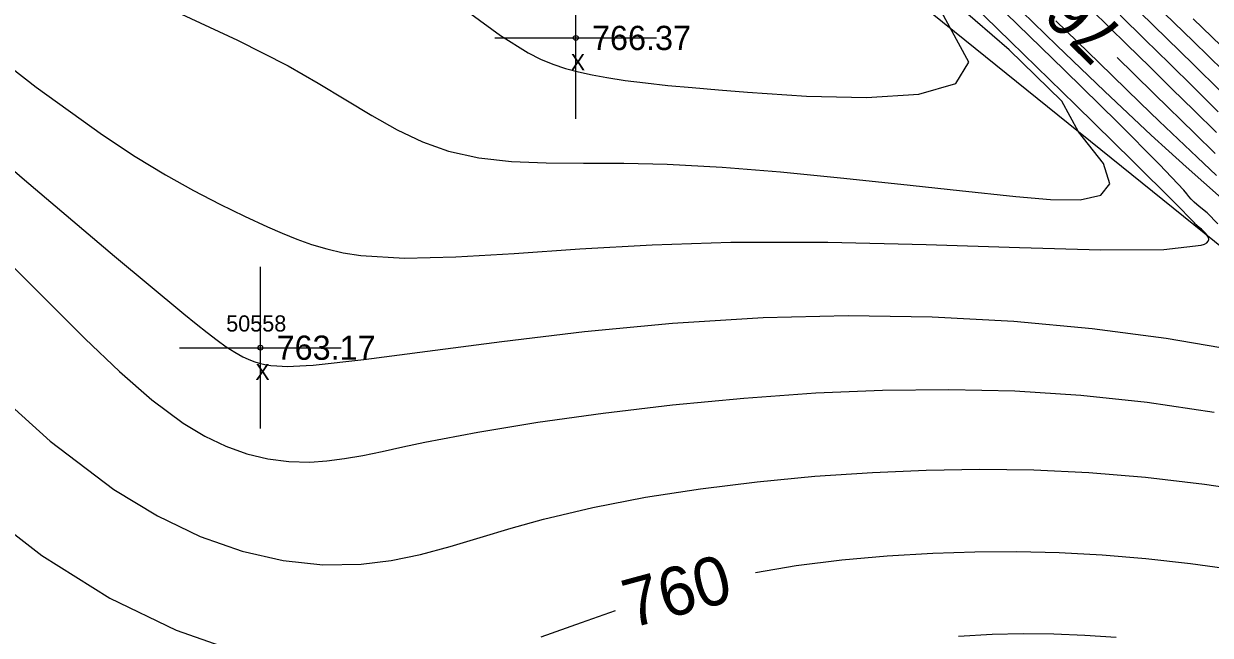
# Model space of a CAD drawing. Extents: x 1378535 to 1380697, y 997729 to 1000024.
# Drawn here: x 1379281.3 to 1379354.8, y 999185 to 999222.8 of the extents above; entities that cross this region are included whole.
import ezdxf

# ---------------------------------------------------------------- set-up
doc = ezdxf.new("R2010")
doc.units = 0
for name, color, linetype in [('RD_DTM_BkLn2', 7, 'Continuous'), ('RD_DTM_Major1', 7, 'Continuous'), ('RD_DTM_Major1_Lbl', 7, 'Continuous'), ('RD_DTM_Minor1', 7, 'Continuous'), ('RD_EX_Misc', 7, 'Continuous'), ('RD_EX_Misc_txCode', 7, 'Continuous'), ('RD_EX_TX_Misc_ELEV', 7, 'Continuous'), ('RD_SMD_Locator', 7, 'Continuous')]:
    doc.layers.add(name, color=color, linetype=linetype)

msp = doc.modelspace()

# ---------------------------------------------------------------- linework, layer by layer
at = {"layer": 'RD_DTM_BkLn2'}
msp.add_lwpolyline([(1379416.856, 999168.193), (1379377.071, 999191.565), (1379325.922, 999232.844), (1379290.492, 999266.41), (1379257.214, 999297.274), (1379219.38, 999336.566), (1379176.35, 999381.85), (1379150.26, 999388.272), (1379142.877, 999355.719), (1379128.704, 999334.594)], dxfattribs=at)
at = {"layer": 'RD_DTM_Major1'}
for points in [[(1379291.08, 999223.422), (1379294.542, 999221.821), (1379297.689, 999220.219), (1379299.54, 999219.16), (1379301.251, 999218.124), (1379302.867, 999217.149), (1379304.436, 999216.27), (1379306.003, 999215.524), (1379307.614, 999214.947), (1379309.491, 999214.534), (1379311.496, 999214.312), (1379313.645, 999214.221), (1379315.957, 999214.202), (1379318.448, 999214.195), (1379321.135, 999214.142), (1379324.542, 999213.96), (1379328.15, 999213.669), (1379331.865, 999213.304), (1379335.594, 999212.903), (1379339.245, 999212.502), (1379342.722, 999212.138), (1379344.872, 999211.955), (1379346.697, 999211.936), (1379347.989, 999212.214), (1379348.543, 999212.922), (1379348.151, 999214.19), (1379346.606, 999216.151), (1379345.565, 999218.046), (1379342.316, 999221.221), (1379338.093, 999224.869)], [(1379353.7, 999223.146), (1379357.755, 999219.208)], [(1379355.061, 999214.808), (1379353.799, 999216.041), (1379351.304, 999218.482), (1379350.018, 999219.742), (1379348.996, 999220.744)], [(1379276.186, 999194.768), (1379282.422, 999189.913), (1379286.647, 999187.288), (1379290.738, 999185.302), (1379294.684, 999183.916)], [(1379326.618, 999188.876), (1379329.127, 999189.299), (1379331.943, 999189.655), (1379334.765, 999189.909), (1379337.577, 999190.073), (1379340.187, 999190.153), (1379342.792, 999190.163), (1379345.412, 999190.098), (1379348.064, 999189.955), (1379350.764, 999189.73), (1379353.532, 999189.421), (1379356.696, 999188.983)], [(1379313.348, 999184.885), (1379315.841, 999185.773), (1379317.941, 999186.525)]]:
    msp.add_lwpolyline(points, dxfattribs=at)
at = {"layer": 'RD_DTM_Minor1'}
for points in [[(1379353.897, 999210.385), (1379353.863, 999210.407), (1379353.841, 999210.424), (1379353.826, 999210.439), (1379353.776, 999210.502), (1379352.572, 999211.747), (1379349.961, 999214.338), (1379346.414, 999217.822), (1379342.401, 999221.743), (1379338.393, 999225.651)], [(1379350.09, 999225.259), (1379353.724, 999221.726), (1379355.574, 999219.928)], [(1379355.456, 999212.041), (1379354.353, 999213.013), (1379353.27, 999213.979), (1379352.193, 999214.952), (1379351.109, 999215.944), (1379348.205, 999218.662), (1379345.259, 999221.487), (1379342.369, 999224.309)], [(1379308.989, 999223.443), (1379310.826, 999222.098), (1379312.537, 999221.032), (1379313.301, 999220.651), (1379314.065, 999220.333), (1379314.843, 999220.068), (1379315.648, 999219.847), (1379316.496, 999219.661), (1379317.399, 999219.498), (1379318.548, 999219.325), (1379319.805, 999219.167), (1379321.179, 999219.021), (1379322.681, 999218.88), (1379324.321, 999218.743), (1379326.111, 999218.604), (1379329.772, 999218.359), (1379333.478, 999218.259), (1379336.724, 999218.466), (1379339.004, 999219.145), (1379339.814, 999220.46), (1379338.648, 999222.574), (1379337.971, 999223.843)], [(1379354.559, 999211.14), (1379354.081, 999211.527), (1379353.771, 999211.794), (1379353.574, 999211.984), (1379353.438, 999212.142), (1379353.305, 999212.31), (1379353.123, 999212.531), (1379351.616, 999214.127), (1379349.027, 999216.722), (1379345.731, 999219.961), (1379342.104, 999223.493)], [(1379355.134, 999216.111), (1379353.754, 999217.47), (1379352.389, 999218.812), (1379351.013, 999220.164), (1379349.602, 999221.55), (1379347.407, 999223.704)], [(1379350.408, 999223.549), (1379352.061, 999221.929), (1379353.716, 999220.304), (1379355.386, 999218.659)], [(1379355.154, 999213.437), (1379353.948, 999214.571), (1379352.773, 999215.684), (1379351.604, 999216.8), (1379350.417, 999217.94), (1379347.85, 999220.427), (1379345.2, 999223.016)], [(1379349.176, 999223.362), (1379350.715, 999221.852), (1379352.227, 999220.368), (1379353.731, 999218.888), (1379355.25, 999217.391)], [(1379277.545, 999222.439), (1379282.08, 999218.904), (1379286.184, 999215.953), (1379288.208, 999214.626), (1379290.082, 999213.485), (1379291.823, 999212.505), (1379293.447, 999211.659), (1379294.97, 999210.921), (1379296.407, 999210.265), (1379297.315, 999209.868), (1379298.215, 999209.502), (1379299.13, 999209.175), (1379300.082, 999208.892), (1379301.094, 999208.662), (1379302.188, 999208.491), (1379304.888, 999208.334), (1379308.056, 999208.403), (1379311.676, 999208.618), (1379315.733, 999208.897), (1379320.21, 999209.157), (1379325.091, 999209.318), (1379331.089, 999209.312), (1379337.181, 999209.165), (1379342.952, 999208.975), (1379347.99, 999208.84), (1379351.877, 999208.856), (1379354.201, 999209.122), (1379354.399, 999209.194), (1379354.545, 999209.276), (1379354.636, 999209.369), (1379354.671, 999209.474), (1379354.648, 999209.594), (1379354.564, 999209.729), (1379354.488, 999209.851), (1379354.362, 999209.982), (1379354.212, 999210.113), (1379354.067, 999210.23), (1379353.952, 999210.325), (1379353.897, 999210.385)], [(1379274.975, 999218.675), (1379281.369, 999213.173), (1379286.927, 999208.456), (1379291.215, 999204.882), (1379291.976, 999204.261), (1379292.66, 999203.715), (1379293.28, 999203.241), (1379293.847, 999202.837), (1379294.374, 999202.498), (1379294.874, 999202.221), (1379295.213, 999202.064), (1379295.55, 999201.933), (1379295.89, 999201.828), (1379296.238, 999201.747), (1379296.6, 999201.688), (1379296.98, 999201.65), (1379297.305, 999201.634), (1379297.648, 999201.629), (1379298.01, 999201.634), (1379298.394, 999201.65), (1379298.802, 999201.675), (1379299.235, 999201.708), (1379302.359, 999202.046), (1379306.306, 999202.561), (1379310.914, 999203.167), (1379316.02, 999203.777), (1379321.461, 999204.304), (1379327.074, 999204.661), (1379332.337, 999204.779), (1379337.537, 999204.691), (1379342.601, 999204.416), (1379347.457, 999203.971), (1379352.035, 999203.377), (1379356.261, 999202.649)], [(1379355.216, 999210.446), (1379354.559, 999211.14)], [(1379280.417, 999208.037), (1379282.85, 999205.594), (1379285.112, 999203.338), (1379287.235, 999201.31), (1379289.25, 999199.556), (1379291.19, 999198.116), (1379292.516, 999197.317), (1379293.826, 999196.687), (1379295.125, 999196.216), (1379296.42, 999195.9), (1379297.715, 999195.73), (1379299.015, 999195.701), (1379300.078, 999195.772), (1379301.166, 999195.916), (1379302.298, 999196.119), (1379303.493, 999196.366), (1379304.77, 999196.642), (1379306.147, 999196.934), (1379309.425, 999197.559), (1379313.135, 999198.166), (1379317.179, 999198.735), (1379321.461, 999199.242), (1379325.881, 999199.664), (1379330.343, 999199.979), (1379334.477, 999200.156), (1379338.579, 999200.203), (1379342.665, 999200.106), (1379346.753, 999199.849), (1379350.859, 999199.416), (1379355, 999198.791)], [(1379278.983, 999200.572), (1379282.954, 999196.994), (1379286.884, 999194.009), (1379289.585, 999192.37), (1379292.239, 999191.1), (1379294.836, 999190.183), (1379297.368, 999189.602), (1379299.824, 999189.338), (1379302.196, 999189.375), (1379304.052, 999189.609), (1379305.878, 999189.988), (1379307.704, 999190.474), (1379309.561, 999191.026), (1379311.479, 999191.606), (1379313.491, 999192.174), (1379316.545, 999192.902), (1379319.799, 999193.528), (1379323.206, 999194.055), (1379326.717, 999194.485), (1379330.284, 999194.821), (1379333.858, 999195.066), (1379337.173, 999195.211), (1379340.486, 999195.267), (1379343.83, 999195.221), (1379347.24, 999195.06), (1379350.749, 999194.773), (1379354.391, 999194.346), (1379358.595, 999193.713)], [(1379339.183, 999184.925), (1379341.252, 999185.045), (1379343.167, 999185.091), (1379345.077, 999185.074), (1379346.996, 999184.998), (1379348.938, 999184.864)]]:
    msp.add_lwpolyline(points, dxfattribs=at)
at = {"layer": 'RD_EX_Misc'}
for p, q in [((1379315.483, 999216.955), (1379315.483, 999226.955)), ((1379310.483, 999221.955), (1379320.483, 999221.955)), ((1379295.962, 999197.783), (1379295.962, 999207.783)), ((1379290.962, 999202.783), (1379300.962, 999202.783))]:
    msp.add_line(p, q, dxfattribs=at)
at = {"layer": 'RD_SMD_Locator'}
for centre in [(1379315.483, 999221.955), (1379295.962, 999202.783)]:
    msp.add_circle(centre, 0.15, dxfattribs=at)

# ---------------------------------------------------------------- texts
at = {"layer": 'RD_DTM_Major1_Lbl'}
for rotation, p in [(135.54719, (1379349.599, 999222.253)), (15.16215, (1379318.887, 999185.406))]:
    msp.add_text('760', height=3, rotation=rotation, dxfattribs=at).set_placement(p)
at = {"layer": 'RD_EX_Misc_txCode'}
for s, p in [('X', (1379315.168, 999219.955)), ('50558', (1379293.844, 999203.783)), ('X', (1379295.647, 999200.783))]:
    msp.add_text(s, height=1, dxfattribs=at).set_placement(p)
at = {"layer": 'RD_EX_TX_Misc_ELEV'}
for s, p in [('766.37', (1379316.483, 999221.205)), ('763.17', (1379296.962, 999202.033))]:
    msp.add_text(s, height=1.5, dxfattribs=at).set_placement(p)

doc.saveas('drawing.dxf')
